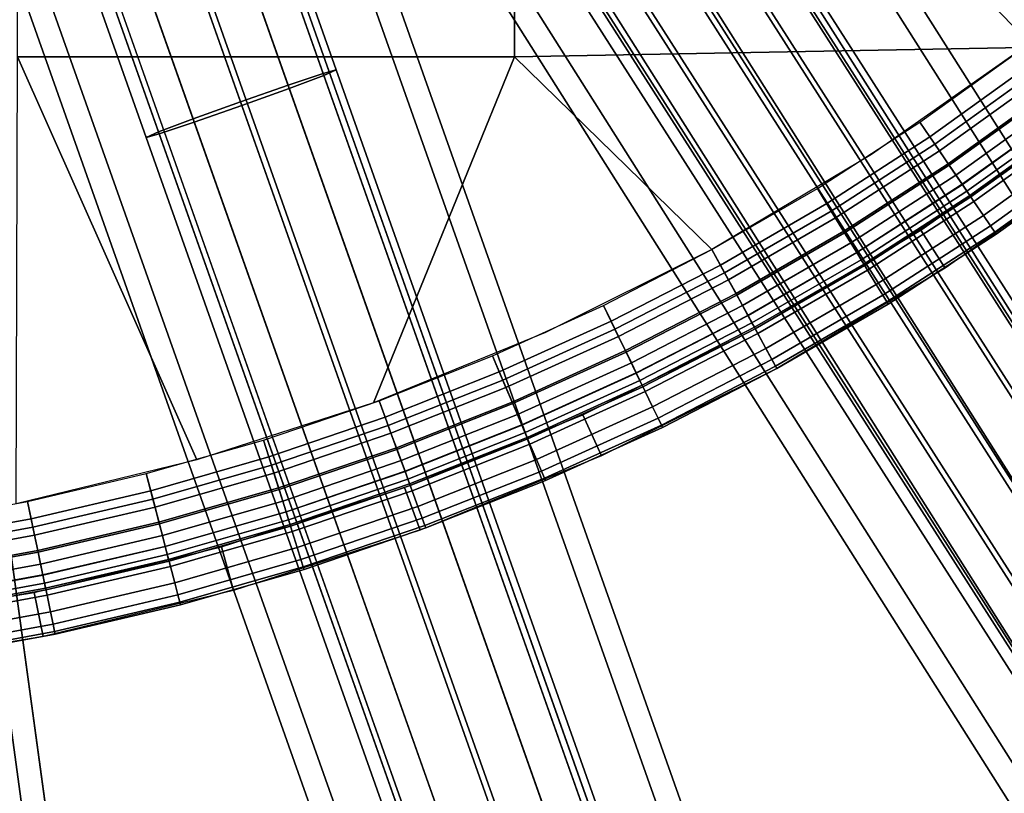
# Model space of a CAD drawing. Extents: x -43.1 to 43.1, y -41.3 to 41.3.
# Tile 391 of 656: x 0.8 to 2.3, y -4.2 to -3. Entities that reach past the tile are written whole.
import ezdxf

# ---------------------------------------------------------------- set-up
doc = ezdxf.new("R2010")
doc.units = 0
for name, color, linetype in [('CABLE.1', 18, 'CONTINUOUS'), ('CEILING_SUPPORT', 254, 'CONTINUOUS'), ('METAL_BASE', 254, 'CONTINUOUS')]:
    doc.layers.add(name, color=color, linetype=linetype)

msp = doc.modelspace()

# ---------------------------------------------------------------- linework, layer by layer
at = {"layer": 'CABLE.1'}
for points in [[(0.6529, -1.4407, 27.8489), (0.6737, -1.4371, 27.7714), (1.2557, -3.0806, 27.8515), (1.2355, -3.0861, 27.9291)], [(0.6737, -1.4371, 27.7714), (0.6553, -1.4475, 27.6938), (1.2365, -3.089, 27.7738), (1.2557, -3.0806, 27.8515)], [(0.5984, -1.4572, 27.9057), (0.6529, -1.4407, 27.8489), (1.2355, -3.0861, 27.9291), (1.1816, -3.104, 27.986)], [(0.6553, -1.4475, 27.6938), (0.6025, -1.4689, 27.637), (1.1833, -3.109, 27.7169), (1.2365, -3.089, 27.7738)], [(0.5249, -1.4823, 27.9265), (0.5984, -1.4572, 27.9057), (1.1816, -3.104, 27.986), (1.1082, -3.1296, 28.0068)], [(0.6025, -1.4689, 27.637), (0.5297, -1.4957, 27.6162), (1.1103, -3.1353, 27.6961), (1.1833, -3.109, 27.7169)], [(0.452, -1.5091, 27.9057), (0.5249, -1.4823, 27.9265), (1.1082, -3.1296, 28.0068), (1.0352, -3.1559, 27.986)], [(0.5297, -1.4957, 27.6162), (0.4561, -1.5207, 27.637), (1.0369, -3.1608, 27.7169), (1.1103, -3.1353, 27.6961)], [(0.3993, -1.5305, 27.8489), (0.452, -1.5091, 27.9057), (1.0352, -3.1559, 27.986), (0.982, -3.1759, 27.9291)], [(0.3809, -1.5408, 27.7714), (0.3993, -1.5305, 27.8489), (0.982, -3.1759, 27.9291), (0.9629, -3.1843, 27.8515)], [(0.4561, -1.5207, 27.637), (0.4017, -1.5372, 27.6938), (0.983, -3.1788, 27.7738), (1.0369, -3.1608, 27.7169)], [(0.4017, -1.5372, 27.6938), (0.3809, -1.5408, 27.7714), (0.9629, -3.1843, 27.8515), (0.983, -3.1788, 27.7738)], [(2.2562, -2.5667, 45.4008), (2.3088, -2.5143, 45.3699), (4.1975, -4.4182, 45.3516), (4.1421, -4.4677, 45.3825)], [(2.2875, -2.5433, 45.1032), (2.2316, -2.6002, 45.0928), (4.0791, -4.4622, 45.0749), (4.1429, -4.4134, 45.0852)], [(2.2004, -2.6236, 45.3904), (2.2562, -2.5667, 45.4008), (4.1421, -4.4677, 45.3825), (4.0783, -4.5166, 45.3721)], [(2.2316, -2.6002, 45.0928), (2.1791, -2.6526, 45.1237), (4.0237, -4.5118, 45.1057), (4.0791, -4.4622, 45.0749)], [(2.1562, -2.6697, 45.3415), (2.2004, -2.6236, 45.3904), (4.0783, -4.5166, 45.3721), (4.0231, -4.5516, 45.3233)], [(2.1791, -2.6526, 45.1237), (2.1439, -2.6865, 45.1876), (3.9916, -4.5489, 45.1695), (4.0237, -4.5118, 45.1057)], [(2.1355, -2.6928, 45.2673), (2.1562, -2.6697, 45.3415), (4.0231, -4.5516, 45.3233), (3.9914, -4.5634, 45.2492)], [(2.1439, -2.6865, 45.1876), (2.1355, -2.6928, 45.2673), (3.9914, -4.5634, 45.2492), (3.9916, -4.5489, 45.1695)], [(1.8877, -2.795, 37.0213), (1.8692, -2.8089, 36.9443), (3.2976, -5.0433, 36.9262), (3.3184, -5.0331, 37.0032)], [(1.8714, -2.8039, 37.0995), (1.8877, -2.795, 37.0213), (3.3184, -5.0331, 37.0032), (3.3036, -5.0443, 37.0814)], [(1.8692, -2.8089, 36.9443), (1.8209, -2.8419, 36.8891), (3.2466, -5.0722, 36.871), (3.2976, -5.0433, 36.9262)], [(1.8246, -2.8332, 37.158), (1.8714, -2.8039, 37.0995), (3.3036, -5.0443, 37.0814), (3.2571, -5.074, 37.1399)], [(1.7599, -2.875, 37.1811), (1.8246, -2.8332, 37.158), (3.2571, -5.074, 37.1399), (3.1913, -5.1142, 37.1629)], [(1.8209, -2.8419, 36.8891), (1.7556, -2.885, 36.8705), (3.1793, -5.1121, 36.8525), (3.2466, -5.0722, 36.871)], [(1.6947, -2.9181, 37.1625), (1.7599, -2.875, 37.1811), (3.1913, -5.1142, 37.1629), (3.124, -5.1541, 37.1444)], [(1.7556, -2.885, 36.8705), (1.6909, -2.9268, 36.8936), (3.1135, -5.1522, 36.8755), (3.1793, -5.1121, 36.8525)], [(1.6463, -2.951, 37.1074), (1.6947, -2.9181, 37.1625), (3.124, -5.1541, 37.1444), (3.073, -5.183, 37.0892)], [(1.6909, -2.9268, 36.8936), (1.6441, -2.9561, 36.9521), (3.067, -5.1819, 36.934), (3.1135, -5.1522, 36.8755)], [(1.6278, -2.965, 37.0303), (1.6463, -2.951, 37.1074), (3.073, -5.183, 37.0892), (3.0522, -5.1931, 37.0122)], [(1.6441, -2.9561, 36.9521), (1.6278, -2.965, 37.0303), (3.0522, -5.1931, 37.0122), (3.067, -5.1819, 36.934)], [(1.1816, -3.104, 27.986), (1.2355, -3.0861, 27.9291), (2.1167, -5.5744, 27.911), (2.0635, -5.5945, 27.9678)], [(1.2365, -3.089, 27.7738), (1.1833, -3.109, 27.7169), (2.0617, -5.5894, 27.6989), (2.1157, -5.5715, 27.7557)], [(1.2355, -3.0861, 27.9291), (1.2557, -3.0806, 27.8515), (2.1358, -5.566, 27.8333), (2.1167, -5.5744, 27.911)], [(1.2557, -3.0806, 27.8515), (1.2365, -3.089, 27.7738), (2.1157, -5.5715, 27.7557), (2.1358, -5.566, 27.8333)], [(1.1082, -3.1296, 28.0068), (1.1816, -3.104, 27.986), (2.0635, -5.5945, 27.9678), (1.9904, -5.6208, 27.9886)], [(1.1833, -3.109, 27.7169), (1.1103, -3.1353, 27.6961), (1.9884, -5.615, 27.6781), (2.0617, -5.5894, 27.6989)], [(1.0352, -3.1559, 27.986), (1.1082, -3.1296, 28.0068), (1.9904, -5.6208, 27.9886), (1.9171, -5.6463, 27.9678)], [(1.1103, -3.1353, 27.6961), (1.0369, -3.1608, 27.7169), (1.9153, -5.6413, 27.6989), (1.9884, -5.615, 27.6781)], [(0.982, -3.1759, 27.9291), (1.0352, -3.1559, 27.986), (1.9171, -5.6463, 27.9678), (1.8631, -5.6642, 27.911)], [(1.0369, -3.1608, 27.7169), (0.983, -3.1788, 27.7738), (1.8621, -5.6613, 27.7557), (1.9153, -5.6413, 27.6989)], [(0.9629, -3.1843, 27.8515), (0.982, -3.1759, 27.9291), (1.8631, -5.6642, 27.911), (1.843, -5.6697, 27.8333)], [(0.983, -3.1788, 27.7738), (0.9629, -3.1843, 27.8515), (1.843, -5.6697, 27.8333), (1.8621, -5.6613, 27.7557)], [(0.5361, -3.3312, 17.9443), (0.4784, -3.3411, 17.8891), (0.8509, -5.9619, 17.871), (0.9092, -5.9567, 17.9262)], [(0.4854, -3.3347, 18.158), (0.5401, -3.3275, 18.0995), (0.9143, -5.9601, 18.0814), (0.8596, -5.9679, 18.1399)], [(0.5587, -3.3262, 18.0213), (0.5361, -3.3312, 17.9443), (0.9092, -5.9567, 17.9262), (0.9324, -5.9561, 18.0032)], [(0.5401, -3.3275, 18.0995), (0.5587, -3.3262, 18.0213), (0.9324, -5.9561, 18.0032), (0.9143, -5.9601, 18.0814)], [(0.332, -3.3581, 18.1625), (0.4092, -3.3459, 18.1811), (0.7832, -5.9771, 18.1629), (0.7053, -5.9855, 18.1444)], [(0.4784, -3.3411, 17.8891), (0.4011, -3.3533, 17.8705), (0.7731, -5.9702, 17.8525), (0.8509, -5.9619, 17.871)], [(0.4092, -3.3459, 18.1811), (0.4854, -3.3347, 18.158), (0.8596, -5.9679, 18.1399), (0.7832, -5.9771, 18.1629)], [(0.4011, -3.3533, 17.8705), (0.3249, -3.3645, 17.8936), (0.6966, -5.9795, 17.8755), (0.7731, -5.9702, 17.8525)]]:
    msp.add_3dface(points, dxfattribs=at)
at = {"layer": 'CEILING_SUPPORT'}
for points in [[(0.7651, -2.2952, 101.9285), (1.5301, -2.2952, 101.9285), (1.5301, -3.0602, 101.9285), (0.7651, -3.0602, 101.9285)], [(0.7651, -2.2952, 101.859), (1.5301, -2.2952, 101.859), (1.5301, -3.0602, 101.859), (0.7651, -3.0602, 101.859)], [(2.3138, -3.0461, 101.9285), (1.5301, -3.0602, 101.9285), (1.5301, -2.2952, 101.9285), (2.2952, -2.2952, 101.9285)], [(2.3138, -3.0461, 101.859), (1.5301, -3.0602, 101.859), (1.5301, -2.2952, 101.859), (2.2952, -2.2952, 101.859)], [(2.3138, -3.0461, 101.9285), (2.0797, -3.2105, 101.9285), (1.8339, -3.357, 101.9285), (1.5301, -3.0602, 101.9285)], [(2.3138, -3.0461, 101.859), (2.0797, -3.2105, 101.859), (1.8339, -3.357, 101.859), (1.5301, -3.0602, 101.859)], [(0.763, -3.7484, 101.9285), (0.7651, -3.0602, 101.9285), (1.0409, -3.6809, 101.9285)], [(0.763, -3.7484, 101.859), (0.7651, -3.0602, 101.859), (1.0409, -3.6809, 101.859)], [(1.3131, -3.5928, 101.9285), (1.0409, -3.6809, 101.9285), (0.7651, -3.0602, 101.9285), (1.5301, -3.0602, 101.9285)], [(1.3131, -3.5928, 101.859), (1.0409, -3.6809, 101.859), (0.7651, -3.0602, 101.859), (1.5301, -3.0602, 101.859)], [(1.5301, -3.0602, 101.9285), (1.8339, -3.357, 101.9285), (1.5779, -3.4846, 101.9285), (1.3131, -3.5928, 101.9285)], [(1.5301, -3.0602, 101.859), (1.8339, -3.357, 101.859), (1.5779, -3.4846, 101.859), (1.3131, -3.5928, 101.859)], [(2.1694, -3.1835, 101.9312), (2.1541, -3.1611, 101.9285), (2.3066, -3.0515, 101.9285), (2.323, -3.0732, 101.9312)], [(2.1771, -3.1947, 101.863), (2.1541, -3.1611, 101.859), (2.3066, -3.0515, 101.859), (2.3312, -3.084, 101.863)], [(2.1841, -3.205, 101.9391), (2.1694, -3.1835, 101.9312), (2.323, -3.0732, 101.9312), (2.3387, -3.094, 101.9391)], [(2.1991, -3.227, 101.8749), (2.1771, -3.1947, 101.863), (2.3312, -3.084, 101.863), (2.3548, -3.1152, 101.8749)], [(2.1977, -3.2249, 101.952), (2.1841, -3.205, 101.9391), (2.3387, -3.094, 101.9391), (2.3532, -3.1132, 101.952)], [(2.2095, -3.2423, 101.9693), (2.1977, -3.2249, 101.952), (2.3532, -3.1132, 101.952), (2.366, -3.13, 101.9693)], [(2.2194, -3.2568, 101.8941), (2.1991, -3.227, 101.8749), (2.3548, -3.1152, 101.8749), (2.3765, -3.144, 101.8941)], [(2.2193, -3.2566, 101.9904), (2.2095, -3.2423, 101.9693), (2.366, -3.13, 101.9693), (2.3764, -3.1438, 101.9904)], [(2.2265, -3.2672, 102.0144), (2.2193, -3.2566, 101.9904), (2.3764, -3.1438, 101.9904), (2.3841, -3.1541, 102.0144)], [(2.2372, -3.283, 101.9201), (2.2194, -3.2568, 101.8941), (2.3765, -3.144, 101.8941), (2.3956, -3.1692, 101.9201)], [(2.0106, -3.2861, 101.9312), (1.9964, -3.2629, 101.9285), (2.1541, -3.1611, 101.9285), (2.1694, -3.1835, 101.9312)], [(2.0177, -3.2977, 101.863), (1.9964, -3.2629, 101.859), (2.1541, -3.1611, 101.859), (2.1771, -3.1947, 101.863)], [(2.3979, -3.1569, 103.7716), (2.44, -3.2123, 103.7716), (2.1931, -3.3857, 103.7716), (2.1553, -3.3273, 103.7716)], [(2.231, -3.2738, 102.0405), (2.2265, -3.2672, 102.0144), (2.3841, -3.1541, 102.0144), (2.3889, -3.1604, 102.0405)], [(2.2325, -3.276, 102.0676), (2.231, -3.2738, 102.0405), (2.3889, -3.1604, 102.0405), (2.3905, -3.1625, 102.0676)], [(2.2325, -3.276, 103.7716), (2.2325, -3.276, 102.0676), (2.3905, -3.1625, 102.0676), (2.3905, -3.1625, 103.7716)], [(2.2518, -3.3044, 101.9517), (2.2372, -3.283, 101.9201), (2.3956, -3.1692, 101.9201), (2.4113, -3.1899, 101.9517)], [(2.0242, -3.3083, 101.9391), (2.0106, -3.2861, 101.9312), (2.1694, -3.1835, 101.9312), (2.1841, -3.205, 101.9391)], [(2.0381, -3.3311, 101.8749), (2.0177, -3.2977, 101.863), (2.1771, -3.1947, 101.863), (2.1991, -3.227, 101.8749)], [(2.2627, -3.3203, 101.9878), (2.2518, -3.3044, 101.9517), (2.4113, -3.1899, 101.9517), (2.4229, -3.2053, 101.9878)], [(2.0368, -3.3289, 101.952), (2.0242, -3.3083, 101.9391), (2.1841, -3.205, 101.9391), (2.1977, -3.2249, 101.952)], [(2.2694, -3.3302, 102.0269), (2.2627, -3.3203, 101.9878), (2.4229, -3.2053, 101.9878), (2.43, -3.2148, 102.0269)], [(2.0478, -3.3468, 101.9693), (2.0368, -3.3289, 101.952), (2.1977, -3.2249, 101.952), (2.2095, -3.2423, 101.9693)], [(2.0569, -3.3618, 101.8941), (2.0381, -3.3311, 101.8749), (2.1991, -3.227, 101.8749), (2.2194, -3.2568, 101.8941)], [(2.2716, -3.3335, 102.0676), (2.2694, -3.3302, 102.0269), (2.43, -3.2148, 102.0269), (2.4325, -3.218, 102.0676)], [(2.2716, -3.3335, 103.7716), (2.2716, -3.3335, 102.0676), (2.4325, -3.218, 102.0676), (2.4325, -3.218, 103.7716)], [(2.0568, -3.3616, 101.9904), (2.0478, -3.3468, 101.9693), (2.2095, -3.2423, 101.9693), (2.2193, -3.2566, 101.9904)], [(2.0635, -3.3726, 102.0144), (2.0568, -3.3616, 101.9904), (2.2193, -3.2566, 101.9904), (2.2265, -3.2672, 102.0144)], [(2.0734, -3.3888, 101.9201), (2.0569, -3.3618, 101.8941), (2.2194, -3.2568, 101.8941), (2.2372, -3.283, 101.9201)], [(1.8469, -3.3808, 101.9312), (1.8339, -3.357, 101.9285), (1.9964, -3.2629, 101.9285), (2.0106, -3.2861, 101.9312)], [(1.8534, -3.3927, 101.863), (1.8339, -3.357, 101.859), (1.9964, -3.2629, 101.859), (2.0177, -3.2977, 101.863)], [(2.0676, -3.3793, 102.0405), (2.0635, -3.3726, 102.0144), (2.2265, -3.2672, 102.0144), (2.231, -3.2738, 102.0405)], [(1.8594, -3.4037, 101.9391), (1.8469, -3.3808, 101.9312), (2.0106, -3.2861, 101.9312), (2.0242, -3.3083, 101.9391)], [(2.069, -3.3816, 102.0676), (2.0676, -3.3793, 102.0405), (2.231, -3.2738, 102.0405), (2.2325, -3.276, 102.0676)], [(2.069, -3.3816, 103.7716), (2.069, -3.3816, 102.0676), (2.2325, -3.276, 102.0676), (2.2325, -3.276, 103.7716)], [(2.087, -3.4109, 101.9517), (2.0734, -3.3888, 101.9201), (2.2372, -3.283, 101.9201), (2.2518, -3.3044, 101.9517)], [(1.8722, -3.427, 101.8749), (1.8534, -3.3927, 101.863), (2.0177, -3.2977, 101.863), (2.0381, -3.3311, 101.8749)], [(1.871, -3.4248, 101.952), (1.8594, -3.4037, 101.9391), (2.0242, -3.3083, 101.9391), (2.0368, -3.3289, 101.952)], [(2.097, -3.4274, 101.9878), (2.087, -3.4109, 101.9517), (2.2518, -3.3044, 101.9517), (2.2627, -3.3203, 101.9878)], [(1.8811, -3.4433, 101.9693), (1.871, -3.4248, 101.952), (2.0368, -3.3289, 101.952), (2.0478, -3.3468, 101.9693)], [(1.8895, -3.4587, 101.8941), (1.8722, -3.427, 101.8749), (2.0381, -3.3311, 101.8749), (2.0569, -3.3618, 101.8941)], [(2.1553, -3.3273, 103.7716), (2.1931, -3.3857, 103.7716), (1.934, -3.5401, 103.7716), (1.9006, -3.479, 103.7716)], [(2.1032, -3.4375, 102.0269), (2.097, -3.4274, 101.9878), (2.2627, -3.3203, 101.9878), (2.2694, -3.3302, 102.0269)], [(2.1053, -3.4409, 102.0676), (2.1032, -3.4375, 102.0269), (2.2694, -3.3302, 102.0269), (2.2716, -3.3335, 102.0676)], [(2.1053, -3.4409, 103.7716), (2.1053, -3.4409, 102.0676), (2.2716, -3.3335, 102.0676), (2.2716, -3.3335, 103.7716)], [(1.8894, -3.4585, 101.9904), (1.8811, -3.4433, 101.9693), (2.0478, -3.3468, 101.9693), (2.0568, -3.3616, 101.9904)], [(1.6788, -3.4673, 101.9312), (1.667, -3.4429, 101.9285), (1.8339, -3.357, 101.9285), (1.8469, -3.3808, 101.9312)], [(1.6847, -3.4796, 101.863), (1.667, -3.4429, 101.859), (1.8339, -3.357, 101.859), (1.8534, -3.3927, 101.863)], [(1.8955, -3.4698, 102.0144), (1.8894, -3.4585, 101.9904), (2.0568, -3.3616, 101.9904), (2.0635, -3.3726, 102.0144)], [(1.9047, -3.4864, 101.9201), (1.8895, -3.4587, 101.8941), (2.0569, -3.3618, 101.8941), (2.0734, -3.3888, 101.9201)], [(1.8993, -3.4767, 102.0405), (1.8955, -3.4698, 102.0144), (2.0635, -3.3726, 102.0144), (2.0676, -3.3793, 102.0405)], [(1.9006, -3.479, 102.0676), (1.8993, -3.4767, 102.0405), (2.0676, -3.3793, 102.0405), (2.069, -3.3816, 102.0676)], [(1.6902, -3.4908, 101.9391), (1.6788, -3.4673, 101.9312), (1.8469, -3.3808, 101.9312), (1.8594, -3.4037, 101.9391)], [(1.7018, -3.5148, 101.8749), (1.6847, -3.4796, 101.863), (1.8534, -3.3927, 101.863), (1.8722, -3.427, 101.8749)], [(1.9006, -3.479, 103.7716), (1.9006, -3.479, 102.0676), (2.069, -3.3816, 102.0676), (2.069, -3.3816, 103.7716)], [(1.9171, -3.5092, 101.9517), (1.9047, -3.4864, 101.9201), (2.0734, -3.3888, 101.9201), (2.087, -3.4109, 101.9517)], [(1.7007, -3.5125, 101.952), (1.6902, -3.4908, 101.9391), (1.8594, -3.4037, 101.9391), (1.871, -3.4248, 101.952)], [(1.7099, -3.5314, 101.9693), (1.7007, -3.5125, 101.952), (1.871, -3.4248, 101.952), (1.8811, -3.4433, 101.9693)], [(1.9263, -3.5261, 101.9878), (1.9171, -3.5092, 101.9517), (2.087, -3.4109, 101.9517), (2.097, -3.4274, 101.9878)], [(1.7175, -3.5472, 101.8941), (1.7018, -3.5148, 101.8749), (1.8722, -3.427, 101.8749), (1.8895, -3.4587, 101.8941)], [(1.932, -3.5366, 102.0269), (1.9263, -3.5261, 101.9878), (2.097, -3.4274, 101.9878), (2.1032, -3.4375, 102.0269)], [(1.934, -3.5401, 102.0676), (1.932, -3.5366, 102.0269), (2.1032, -3.4375, 102.0269), (2.1053, -3.4409, 102.0676)], [(1.5067, -3.5455, 101.9312), (1.4961, -3.5206, 101.9285), (1.667, -3.4429, 101.9285), (1.6788, -3.4673, 101.9312)], [(1.512, -3.558, 101.863), (1.4961, -3.5206, 101.859), (1.667, -3.4429, 101.859), (1.6847, -3.4796, 101.863)], [(1.7174, -3.547, 101.9904), (1.7099, -3.5314, 101.9693), (1.8811, -3.4433, 101.9693), (1.8894, -3.4585, 101.9904)], [(1.934, -3.5401, 103.7716), (1.934, -3.5401, 102.0676), (2.1053, -3.4409, 102.0676), (2.1053, -3.4409, 103.7716)], [(1.5169, -3.5696, 101.9391), (1.5067, -3.5455, 101.9312), (1.6788, -3.4673, 101.9312), (1.6902, -3.4908, 101.9391)], [(1.723, -3.5586, 102.0144), (1.7174, -3.547, 101.9904), (1.8894, -3.4585, 101.9904), (1.8955, -3.4698, 102.0144)], [(1.7313, -3.5757, 101.9201), (1.7175, -3.5472, 101.8941), (1.8895, -3.4587, 101.8941), (1.9047, -3.4864, 101.9201)], [(1.7264, -3.5657, 102.0405), (1.723, -3.5586, 102.0144), (1.8955, -3.4698, 102.0144), (1.8993, -3.4767, 102.0405)], [(1.5273, -3.5941, 101.8749), (1.512, -3.558, 101.863), (1.6847, -3.4796, 101.863), (1.7018, -3.5148, 101.8749)], [(1.934, -3.5401, 103.7716), (1.664, -3.6747, 103.7716), (1.6353, -3.6113, 103.7716), (1.9006, -3.479, 103.7716)], [(1.7276, -3.5681, 102.0676), (1.7264, -3.5657, 102.0405), (1.8993, -3.4767, 102.0405), (1.9006, -3.479, 102.0676)], [(1.7276, -3.5681, 103.7716), (1.7276, -3.5681, 102.0676), (1.9006, -3.479, 102.0676), (1.9006, -3.479, 103.7716)], [(1.5263, -3.5917, 101.952), (1.5169, -3.5696, 101.9391), (1.6902, -3.4908, 101.9391), (1.7007, -3.5125, 101.952)], [(1.7426, -3.5991, 101.9517), (1.7313, -3.5757, 101.9201), (1.9047, -3.4864, 101.9201), (1.9171, -3.5092, 101.9517)], [(1.5345, -3.6111, 101.9693), (1.5263, -3.5917, 101.952), (1.7007, -3.5125, 101.952), (1.7099, -3.5314, 101.9693)], [(1.5414, -3.6273, 101.8941), (1.5273, -3.5941, 101.8749), (1.7018, -3.5148, 101.8749), (1.7175, -3.5472, 101.8941)], [(1.751, -3.6164, 101.9878), (1.7426, -3.5991, 101.9517), (1.9171, -3.5092, 101.9517), (1.9263, -3.5261, 101.9878)], [(1.3309, -3.6152, 101.9312), (1.3215, -3.5897, 101.9285), (1.4961, -3.5206, 101.9285), (1.5067, -3.5455, 101.9312)], [(1.3356, -3.6279, 101.863), (1.3215, -3.5897, 101.859), (1.4961, -3.5206, 101.859), (1.512, -3.558, 101.863)], [(1.7562, -3.6271, 102.0269), (1.751, -3.6164, 101.9878), (1.9263, -3.5261, 101.9878), (1.932, -3.5366, 102.0269)], [(1.3399, -3.6397, 101.9391), (1.3309, -3.6152, 101.9312), (1.5067, -3.5455, 101.9312), (1.5169, -3.5696, 101.9391)], [(1.5413, -3.627, 101.9904), (1.5345, -3.6111, 101.9693), (1.7099, -3.5314, 101.9693), (1.7174, -3.547, 101.9904)], [(1.7579, -3.6307, 102.0676), (1.7562, -3.6271, 102.0269), (1.932, -3.5366, 102.0269), (1.934, -3.5401, 102.0676)], [(1.7579, -3.6307, 103.7716), (1.7579, -3.6307, 102.0676), (1.934, -3.5401, 102.0676), (1.934, -3.5401, 103.7716)], [(1.3491, -3.6647, 101.8749), (1.3356, -3.6279, 101.863), (1.512, -3.558, 101.863), (1.5273, -3.5941, 101.8749)], [(1.5463, -3.6388, 102.0144), (1.5413, -3.627, 101.9904), (1.7174, -3.547, 101.9904), (1.723, -3.5586, 102.0144)], [(1.5538, -3.6564, 101.9201), (1.5414, -3.6273, 101.8941), (1.7175, -3.5472, 101.8941), (1.7313, -3.5757, 101.9201)], [(1.5494, -3.6461, 102.0405), (1.5463, -3.6388, 102.0144), (1.723, -3.5586, 102.0144), (1.7264, -3.5657, 102.0405)], [(1.3482, -3.6623, 101.952), (1.3399, -3.6397, 101.9391), (1.5169, -3.5696, 101.9391), (1.5263, -3.5917, 101.952)], [(1.5505, -3.6486, 102.0676), (1.5494, -3.6461, 102.0405), (1.7264, -3.5657, 102.0405), (1.7276, -3.5681, 102.0676)], [(1.5505, -3.6486, 103.7716), (1.5505, -3.6486, 102.0676), (1.7276, -3.5681, 102.0676), (1.7276, -3.5681, 103.7716)], [(1.5639, -3.6802, 101.9517), (1.5538, -3.6564, 101.9201), (1.7313, -3.5757, 101.9201), (1.7426, -3.5991, 101.9517)], [(1.1519, -3.6761, 101.9312), (1.1438, -3.6503, 101.9285), (1.3215, -3.5897, 101.9285), (1.3309, -3.6152, 101.9312)], [(1.1559, -3.6891, 101.863), (1.1438, -3.6503, 101.859), (1.3215, -3.5897, 101.859), (1.3356, -3.6279, 101.863)], [(1.3555, -3.682, 101.9693), (1.3482, -3.6623, 101.952), (1.5263, -3.5917, 101.952), (1.5345, -3.6111, 101.9693)], [(1.3615, -3.6985, 101.8941), (1.3491, -3.6647, 101.8749), (1.5273, -3.5941, 101.8749), (1.5414, -3.6273, 101.8941)], [(1.5714, -3.698, 101.9878), (1.5639, -3.6802, 101.9517), (1.7426, -3.5991, 101.9517), (1.751, -3.6164, 101.9878)], [(1.1597, -3.701, 101.9391), (1.1519, -3.6761, 101.9312), (1.3309, -3.6152, 101.9312), (1.3399, -3.6397, 101.9391)], [(1.3615, -3.6983, 101.9904), (1.3555, -3.682, 101.9693), (1.5345, -3.6111, 101.9693), (1.5413, -3.627, 101.9904)], [(1.3847, -3.7888, 103.7716), (1.3609, -3.7235, 103.7716), (1.6353, -3.6113, 103.7716), (1.664, -3.6747, 103.7716)], [(1.5761, -3.7089, 102.0269), (1.5714, -3.698, 101.9878), (1.751, -3.6164, 101.9878), (1.7562, -3.6271, 102.0269)], [(1.1676, -3.7264, 101.8749), (1.1559, -3.6891, 101.863), (1.3356, -3.6279, 101.863), (1.3491, -3.6647, 101.8749)], [(1.3659, -3.7103, 102.0144), (1.3615, -3.6983, 101.9904), (1.5413, -3.627, 101.9904), (1.5463, -3.6388, 102.0144)], [(1.3725, -3.7282, 101.9201), (1.3615, -3.6985, 101.8941), (1.5414, -3.6273, 101.8941), (1.5538, -3.6564, 101.9201)], [(1.5777, -3.7126, 102.0676), (1.5761, -3.7089, 102.0269), (1.7562, -3.6271, 102.0269), (1.7579, -3.6307, 102.0676)], [(1.5777, -3.7126, 103.7716), (1.5777, -3.7126, 102.0676), (1.7579, -3.6307, 102.0676), (1.7579, -3.6307, 103.7716)], [(0.9701, -3.7282, 101.9312), (0.9633, -3.702, 101.9285), (1.1438, -3.6503, 101.9285), (1.1519, -3.6761, 101.9312)], [(0.9735, -3.7414, 101.863), (0.9633, -3.702, 101.859), (1.1438, -3.6503, 101.859), (1.1559, -3.6891, 101.863)], [(1.1669, -3.724, 101.952), (1.1597, -3.701, 101.9391), (1.3399, -3.6397, 101.9391), (1.3482, -3.6623, 101.952)], [(1.3686, -3.7178, 102.0405), (1.3659, -3.7103, 102.0144), (1.5463, -3.6388, 102.0144), (1.5494, -3.6461, 102.0405)], [(1.3696, -3.7203, 102.0676), (1.3686, -3.7178, 102.0405), (1.5494, -3.6461, 102.0405), (1.5505, -3.6486, 102.0676)], [(1.3696, -3.7203, 103.7716), (1.3696, -3.7203, 102.0676), (1.5505, -3.6486, 102.0676), (1.5505, -3.6486, 103.7716)], [(1.1732, -3.7441, 101.9693), (1.1669, -3.724, 101.952), (1.3482, -3.6623, 101.952), (1.3555, -3.682, 101.9693)], [(1.1784, -3.7609, 101.8941), (1.1676, -3.7264, 101.8749), (1.3491, -3.6647, 101.8749), (1.3615, -3.6985, 101.8941)], [(1.3814, -3.7525, 101.9517), (1.3725, -3.7282, 101.9201), (1.5538, -3.6564, 101.9201), (1.5639, -3.6802, 101.9517)], [(0.9767, -3.7535, 101.9391), (0.9701, -3.7282, 101.9312), (1.1519, -3.6761, 101.9312), (1.1597, -3.701, 101.9391)], [(1.1784, -3.7606, 101.9904), (1.1732, -3.7441, 101.9693), (1.3555, -3.682, 101.9693), (1.3615, -3.6983, 101.9904)], [(1.3881, -3.7706, 101.9878), (1.3814, -3.7525, 101.9517), (1.5639, -3.6802, 101.9517), (1.5714, -3.698, 101.9878)], [(0.9834, -3.7792, 101.8749), (0.9735, -3.7414, 101.863), (1.1559, -3.6891, 101.863), (1.1676, -3.7264, 101.8749)], [(1.3922, -3.7818, 102.0269), (1.3881, -3.7706, 101.9878), (1.5714, -3.698, 101.9878), (1.5761, -3.7089, 102.0269)], [(0.786, -3.7713, 101.9312), (0.7805, -3.7448, 101.9285), (0.9633, -3.702, 101.9285), (0.9701, -3.7282, 101.9312)], [(0.7888, -3.7846, 101.863), (0.7805, -3.7448, 101.859), (0.9633, -3.702, 101.859), (0.9735, -3.7414, 101.863)], [(0.9827, -3.7768, 101.952), (0.9767, -3.7535, 101.9391), (1.1597, -3.701, 101.9391), (1.1669, -3.724, 101.952)], [(1.1822, -3.7729, 102.0144), (1.1784, -3.7606, 101.9904), (1.3615, -3.6983, 101.9904), (1.3659, -3.7103, 102.0144)], [(1.1879, -3.791, 101.9201), (1.1784, -3.7609, 101.8941), (1.3615, -3.6985, 101.8941), (1.3725, -3.7282, 101.9201)], [(1.1846, -3.7804, 102.0405), (1.1822, -3.7729, 102.0144), (1.3659, -3.7103, 102.0144), (1.3686, -3.7178, 102.0405)], [(1.3936, -3.7855, 102.0676), (1.3922, -3.7818, 102.0269), (1.5761, -3.7089, 102.0269), (1.5777, -3.7126, 102.0676)], [(1.3936, -3.7855, 103.7716), (1.3936, -3.7855, 102.0676), (1.5777, -3.7126, 102.0676), (1.5777, -3.7126, 103.7716)], [(0.7913, -3.7969, 101.9391), (0.786, -3.7713, 101.9312), (0.9701, -3.7282, 101.9312), (0.9767, -3.7535, 101.9391)], [(0.9881, -3.7972, 101.9693), (0.9827, -3.7768, 101.952), (1.1669, -3.724, 101.952), (1.1732, -3.7441, 101.9693)], [(0.9925, -3.8142, 101.8941), (0.9834, -3.7792, 101.8749), (1.1676, -3.7264, 101.8749), (1.1784, -3.7609, 101.8941)], [(1.0977, -3.8817, 103.7716), (1.0788, -3.8147, 103.7716), (1.3609, -3.7235, 103.7716), (1.3847, -3.7888, 103.7716)], [(1.1854, -3.783, 102.0676), (1.1846, -3.7804, 102.0405), (1.3686, -3.7178, 102.0405), (1.3696, -3.7203, 102.0676)], [(1.1854, -3.783, 103.7716), (1.1854, -3.783, 102.0676), (1.3696, -3.7203, 102.0676), (1.3696, -3.7203, 103.7716)], [(1.1956, -3.8158, 101.9517), (1.1879, -3.791, 101.9201), (1.3725, -3.7282, 101.9201), (1.3814, -3.7525, 101.9517)], [(0.7968, -3.8229, 101.8749), (0.7888, -3.7846, 101.863), (0.9735, -3.7414, 101.863), (0.9834, -3.7792, 101.8749)], [(0.6, -3.8054, 101.9312), (0.5958, -3.7786, 101.9285), (0.7805, -3.7448, 101.9285), (0.786, -3.7713, 101.9312)], [(0.6021, -3.8188, 101.863), (0.5958, -3.7786, 101.859), (0.7805, -3.7448, 101.859), (0.7888, -3.7846, 101.863)], [(0.7962, -3.8204, 101.952), (0.7913, -3.7969, 101.9391), (0.9767, -3.7535, 101.9391), (0.9827, -3.7768, 101.952)], [(0.9924, -3.8139, 101.9904), (0.9881, -3.7972, 101.9693), (1.1732, -3.7441, 101.9693), (1.1784, -3.7606, 101.9904)], [(1.2014, -3.8342, 101.9878), (1.1956, -3.8158, 101.9517), (1.3814, -3.7525, 101.9517), (1.3881, -3.7706, 101.9878)], [(0.6041, -3.8311, 101.9391), (0.6, -3.8054, 101.9312), (0.786, -3.7713, 101.9312), (0.7913, -3.7969, 101.9391)], [(0.9956, -3.8263, 102.0144), (0.9924, -3.8139, 101.9904), (1.1784, -3.7606, 101.9904), (1.1822, -3.7729, 102.0144)], [(1.0004, -3.8448, 101.9201), (0.9925, -3.8142, 101.8941), (1.1784, -3.7609, 101.8941), (1.1879, -3.791, 101.9201)], [(0.9976, -3.834, 102.0405), (0.9956, -3.8263, 102.0144), (1.1822, -3.7729, 102.0144), (1.1846, -3.7804, 102.0405)], [(1.205, -3.8455, 102.0269), (1.2014, -3.8342, 101.9878), (1.3881, -3.7706, 101.9878), (1.3922, -3.7818, 102.0269)], [(0.6082, -3.8574, 101.8749), (0.6021, -3.8188, 101.863), (0.7888, -3.7846, 101.863), (0.7968, -3.8229, 101.8749)], [(0.8005, -3.8411, 101.9693), (0.7962, -3.8204, 101.952), (0.9827, -3.7768, 101.952), (0.9881, -3.7972, 101.9693)], [(0.8041, -3.8583, 101.8941), (0.7968, -3.8229, 101.8749), (0.9834, -3.7792, 101.8749), (0.9925, -3.8142, 101.8941)], [(0.9983, -3.8366, 102.0676), (0.9976, -3.834, 102.0405), (1.1846, -3.7804, 102.0405), (1.1854, -3.783, 102.0676)], [(0.9983, -3.8366, 103.7716), (0.9983, -3.8366, 102.0676), (1.1854, -3.783, 102.0676), (1.1854, -3.783, 103.7716)], [(1.2062, -3.8494, 102.0676), (1.205, -3.8455, 102.0269), (1.3922, -3.7818, 102.0269), (1.3936, -3.7855, 102.0676)], [(1.2062, -3.8494, 103.7716), (1.2062, -3.8494, 102.0676), (1.3936, -3.7855, 102.0676), (1.3936, -3.7855, 103.7716)], [(0.6078, -3.8549, 101.952), (0.6041, -3.8311, 101.9391), (0.7913, -3.7969, 101.9391), (0.7962, -3.8204, 101.952)], [(0.8041, -3.858, 101.9904), (0.8005, -3.8411, 101.9693), (0.9881, -3.7972, 101.9693), (0.9924, -3.8139, 101.9904)], [(1.007, -3.8699, 101.9517), (1.0004, -3.8448, 101.9201), (1.1879, -3.791, 101.9201), (1.1956, -3.8158, 101.9517)], [(1.0788, -3.8147, 103.7716), (1.0977, -3.8817, 103.7716), (0.8046, -3.9528, 103.7716), (0.7907, -3.8847, 103.7716)], [(0.8067, -3.8706, 102.0144), (0.8041, -3.858, 101.9904), (0.9924, -3.8139, 101.9904), (0.9956, -3.8263, 102.0144)], [(0.8106, -3.8892, 101.9201), (0.8041, -3.8583, 101.8941), (0.9925, -3.8142, 101.8941), (1.0004, -3.8448, 101.9201)], [(1.0118, -3.8885, 101.9878), (1.007, -3.8699, 101.9517), (1.1956, -3.8158, 101.9517), (1.2014, -3.8342, 101.9878)], [(0.6111, -3.8757, 101.9693), (0.6078, -3.8549, 101.952), (0.7962, -3.8204, 101.952), (0.8005, -3.8411, 101.9693)], [(0.6138, -3.8931, 101.8941), (0.6082, -3.8574, 101.8749), (0.7968, -3.8229, 101.8749), (0.8041, -3.8583, 101.8941)], [(0.8083, -3.8783, 102.0405), (0.8067, -3.8706, 102.0144), (0.9956, -3.8263, 102.0144), (0.9976, -3.834, 102.0405)], [(0.8089, -3.881, 102.0676), (0.8083, -3.8783, 102.0405), (0.9976, -3.834, 102.0405), (0.9983, -3.8366, 102.0676)], [(1.0148, -3.9, 102.0269), (1.0118, -3.8885, 101.9878), (1.2014, -3.8342, 101.9878), (1.205, -3.8455, 102.0269)], [(0.6138, -3.8928, 101.9904), (0.6111, -3.8757, 101.9693), (0.8005, -3.8411, 101.9693), (0.8041, -3.858, 101.9904)], [(0.8089, -3.881, 103.7716), (0.8089, -3.881, 102.0676), (0.9983, -3.8366, 102.0676), (0.9983, -3.8366, 103.7716)], [(0.8159, -3.9146, 101.9517), (0.8106, -3.8892, 101.9201), (1.0004, -3.8448, 101.9201), (1.007, -3.8699, 101.9517)], [(1.0158, -3.9039, 102.0676), (1.0148, -3.9, 102.0269), (1.205, -3.8455, 102.0269), (1.2062, -3.8494, 102.0676)], [(1.0158, -3.9039, 103.7716), (1.0158, -3.9039, 102.0676), (1.2062, -3.8494, 102.0676), (1.2062, -3.8494, 103.7716)], [(0.6158, -3.9055, 102.0144), (0.6138, -3.8928, 101.9904), (0.8041, -3.858, 101.9904), (0.8067, -3.8706, 102.0144)], [(0.6188, -3.9243, 101.9201), (0.6138, -3.8931, 101.8941), (0.8041, -3.8583, 101.8941), (0.8106, -3.8892, 101.9201)], [(0.617, -3.9133, 102.0405), (0.6158, -3.9055, 102.0144), (0.8067, -3.8706, 102.0144), (0.8083, -3.8783, 102.0405)], [(0.6175, -3.916, 102.0676), (0.617, -3.9133, 102.0405), (0.8083, -3.8783, 102.0405), (0.8089, -3.881, 102.0676)], [(0.8198, -3.9335, 101.9878), (0.8159, -3.9146, 101.9517), (1.007, -3.8699, 101.9517), (1.0118, -3.8885, 101.9878)], [(0.8046, -3.9528, 103.7716), (0.5069, -4.0019, 103.7716), (0.4982, -3.9329, 103.7716), (0.7907, -3.8847, 103.7716)], [(0.6175, -3.916, 103.7716), (0.6175, -3.916, 102.0676), (0.8089, -3.881, 102.0676), (0.8089, -3.881, 103.7716)], [(0.6228, -3.9499, 101.9517), (0.6188, -3.9243, 101.9201), (0.8106, -3.8892, 101.9201), (0.8159, -3.9146, 101.9517)], [(0.8222, -3.9451, 102.0269), (0.8198, -3.9335, 101.9878), (1.0118, -3.8885, 101.9878), (1.0148, -3.9, 102.0269)], [(0.823, -3.949, 102.0676), (0.8222, -3.9451, 102.0269), (1.0148, -3.9, 102.0269), (1.0158, -3.9039, 102.0676)], [(0.823, -3.949, 103.7716), (0.823, -3.949, 102.0676), (1.0158, -3.9039, 102.0676), (1.0158, -3.9039, 103.7716)], [(0.6258, -3.969, 101.9878), (0.6228, -3.9499, 101.9517), (0.8159, -3.9146, 101.9517), (0.8198, -3.9335, 101.9878)], [(0.6277, -3.9807, 102.0269), (0.6258, -3.969, 101.9878), (0.8198, -3.9335, 101.9878), (0.8222, -3.9451, 102.0269)], [(0.6283, -3.9847, 102.0676), (0.6277, -3.9807, 102.0269), (0.8222, -3.9451, 102.0269), (0.823, -3.949, 102.0676)], [(0.6283, -3.9847, 103.7716), (0.6283, -3.9847, 102.0676), (0.823, -3.949, 102.0676), (0.823, -3.949, 103.7716)]]:
    msp.add_3dface(points, dxfattribs=at)
at = {"layer": 'METAL_BASE'}
for points in [[(41.2556, -7.3621, 30.106), (41.249, -7.3977, 30.241), (1.637, -0.0561, 30.241), (1.6436, -0.0205, 30.106)], [(41.249, -7.3977, 29.9709), (41.2556, -7.3621, 30.106), (1.6436, -0.0205, 30.106), (1.637, -0.0561, 29.9709)], [(41.249, -7.3977, 30.241), (41.231, -7.4949, 30.3399), (1.619, -0.1533, 30.3399), (1.637, -0.0561, 30.241)], [(41.231, -7.4949, 29.872), (41.249, -7.3977, 29.9709), (1.637, -0.0561, 29.9709), (1.619, -0.1533, 29.872)], [(41.231, -7.4949, 30.3399), (41.2064, -7.6277, 30.3761), (1.5943, -0.2861, 30.3761), (1.619, -0.1533, 30.3399)], [(41.2064, -7.6277, 29.8358), (41.231, -7.4949, 29.872), (1.619, -0.1533, 29.872), (1.5943, -0.2861, 29.8358)], [(41.2064, -7.6277, 30.3761), (41.1818, -7.7605, 30.3399), (1.5697, -0.4189, 30.3399), (1.5943, -0.2861, 30.3761)], [(41.1818, -7.7605, 29.872), (41.2064, -7.6277, 29.8358), (1.5943, -0.2861, 29.8358), (1.5697, -0.4189, 29.872)], [(30.5036, -12.1924, 20.312), (30.4899, -12.2259, 20.447), (1.5684, -0.4328, 20.447), (1.582, -0.3993, 20.312)], [(30.4899, -12.2259, 20.1769), (30.5036, -12.1924, 20.312), (1.582, -0.3993, 20.312), (1.5684, -0.4328, 20.1769)], [(41.1818, -7.7605, 30.3399), (41.1638, -7.8577, 30.241), (1.5517, -0.5161, 30.241), (1.5697, -0.4189, 30.3399)], [(41.1638, -7.8577, 29.9709), (41.1818, -7.7605, 29.872), (1.5697, -0.4189, 29.872), (1.5517, -0.5161, 29.9709)], [(30.4899, -12.2259, 20.447), (30.4526, -12.3174, 20.5459), (1.531, -0.5244, 20.5459), (1.5684, -0.4328, 20.447)], [(30.4526, -12.3174, 20.0781), (30.4899, -12.2259, 20.1769), (1.5684, -0.4328, 20.1769), (1.531, -0.5244, 20.0781)], [(30.4526, -12.3174, 20.5459), (30.4016, -12.4425, 20.5821), (1.48, -0.6494, 20.5821), (1.531, -0.5244, 20.5459)], [(30.4016, -12.4425, 20.0419), (30.4526, -12.3174, 20.0781), (1.531, -0.5244, 20.0781), (1.48, -0.6494, 20.0419)], [(41.1638, -7.8577, 30.241), (41.1572, -7.8933, 30.106), (1.5451, -0.5516, 30.106), (1.5517, -0.5161, 30.241)], [(41.1572, -7.8933, 30.106), (41.1638, -7.8577, 29.9709), (1.5517, -0.5161, 29.9709), (1.5451, -0.5516, 30.106)], [(30.4016, -12.4425, 20.5821), (30.3506, -12.5675, 20.5459), (1.4291, -0.7745, 20.5459), (1.48, -0.6494, 20.5821)], [(30.3506, -12.5675, 20.0781), (30.4016, -12.4425, 20.0419), (1.48, -0.6494, 20.0419), (1.4291, -0.7745, 20.0781)], [(30.3506, -12.5675, 20.5459), (30.3133, -12.6591, 20.447), (1.3917, -0.866, 20.447), (1.4291, -0.7745, 20.5459)], [(30.3133, -12.6591, 20.1769), (30.3506, -12.5675, 20.0781), (1.4291, -0.7745, 20.0781), (1.3917, -0.866, 20.1769)], [(14.8427, -9.93, 11.518), (14.8224, -9.96, 11.6531), (1.3672, -0.8844, 11.6531), (1.3875, -0.8544, 11.518)], [(14.8224, -9.96, 11.3829), (14.8427, -9.93, 11.518), (1.3875, -0.8544, 11.518), (1.3672, -0.8844, 11.3829)], [(30.3133, -12.6591, 20.447), (30.2996, -12.6926, 20.312), (1.3781, -0.8995, 20.312), (1.3917, -0.866, 20.447)], [(30.2996, -12.6926, 20.312), (30.3133, -12.6591, 20.1769), (1.3917, -0.866, 20.1769), (1.3781, -0.8995, 20.312)], [(14.8224, -9.96, 11.6531), (14.7671, -10.042, 11.7519), (1.312, -0.9664, 11.7519), (1.3672, -0.8844, 11.6531)], [(14.7671, -10.042, 11.2841), (14.8224, -9.96, 11.3829), (1.3672, -0.8844, 11.3829), (1.312, -0.9664, 11.2841)], [(14.7671, -10.042, 11.7519), (14.6916, -10.154, 11.7881), (1.2364, -1.0783, 11.7881), (1.312, -0.9664, 11.7519)], [(14.6916, -10.154, 11.2479), (14.7671, -10.042, 11.2841), (1.312, -0.9664, 11.2841), (1.2364, -1.0783, 11.2479)], [(14.6916, -10.154, 11.7881), (14.6161, -10.2659, 11.7519), (1.1609, -1.1903, 11.7519), (1.2364, -1.0783, 11.7881)], [(14.6161, -10.2659, 11.2841), (14.6916, -10.154, 11.2479), (1.2364, -1.0783, 11.2479), (1.1609, -1.1903, 11.2841)], [(12.565, -12.6898, 47.518), (12.5391, -12.7152, 47.6531), (1.1635, -1.1392, 47.6531), (1.1893, -1.1139, 47.518)], [(12.5391, -12.7152, 47.3829), (12.565, -12.6898, 47.518), (1.1893, -1.1139, 47.518), (1.1635, -1.1392, 47.3829)], [(12.5391, -12.7152, 47.6531), (12.4686, -12.7845, 47.7519), (1.093, -1.2085, 47.7519), (1.1635, -1.1392, 47.6531)], [(12.4686, -12.7845, 47.2841), (12.5391, -12.7152, 47.3829), (1.1635, -1.1392, 47.3829), (1.093, -1.2085, 47.2841)], [(14.6161, -10.2659, 11.7519), (14.5608, -10.3479, 11.6531), (1.1056, -1.2723, 11.6531), (1.1609, -1.1903, 11.7519)], [(14.5608, -10.3479, 11.3829), (14.6161, -10.2659, 11.2841), (1.1609, -1.1903, 11.2841), (1.1056, -1.2723, 11.3829)], [(12.4686, -12.7845, 47.7519), (12.3723, -12.8792, 47.7881), (0.9966, -1.3032, 47.7881), (1.093, -1.2085, 47.7519)], [(12.3723, -12.8792, 47.2479), (12.4686, -12.7845, 47.2841), (1.093, -1.2085, 47.2841), (0.9966, -1.3032, 47.2479)], [(17.7533, -27.6395, 39.312), (17.7227, -27.6588, 39.447), (1.0255, -1.2631, 39.447), (1.0561, -1.2438, 39.312)], [(17.7227, -27.6588, 39.1769), (17.7533, -27.6395, 39.312), (1.0561, -1.2438, 39.312), (1.0255, -1.2631, 39.1769)], [(17.7227, -27.6588, 39.447), (17.6391, -27.7117, 39.5459), (0.9419, -1.316, 39.5459), (1.0255, -1.2631, 39.447)], [(17.6391, -27.7117, 39.0781), (17.7227, -27.6588, 39.1769), (1.0255, -1.2631, 39.1769), (0.9419, -1.316, 39.0781)], [(14.5608, -10.3479, 11.6531), (14.5406, -10.3779, 11.518), (1.0854, -1.3023, 11.518), (1.1056, -1.2723, 11.6531)], [(14.5406, -10.3779, 11.518), (14.5608, -10.3479, 11.3829), (1.1056, -1.2723, 11.3829), (1.0854, -1.3023, 11.518)], [(12.3723, -12.8792, 47.7881), (12.276, -12.9738, 47.7519), (0.9003, -1.3979, 47.7519), (0.9966, -1.3032, 47.7881)], [(12.276, -12.9738, 47.2841), (12.3723, -12.8792, 47.2479), (0.9966, -1.3032, 47.2479), (0.9003, -1.3979, 47.2841)], [(17.6391, -27.7117, 39.5459), (17.525, -27.7839, 39.5821), (0.8278, -1.3882, 39.5821), (0.9419, -1.316, 39.5459)], [(17.525, -27.7839, 39.0419), (17.6391, -27.7117, 39.0781), (0.9419, -1.316, 39.0781), (0.8278, -1.3882, 39.0419)], [(17.525, -27.7839, 39.5821), (17.4109, -27.8561, 39.5459), (0.7137, -1.4604, 39.5459), (0.8278, -1.3882, 39.5821)], [(17.4109, -27.8561, 39.0781), (17.525, -27.7839, 39.0419), (0.8278, -1.3882, 39.0419), (0.7137, -1.4604, 39.0781)], [(12.276, -12.9738, 47.7519), (12.2055, -13.0431, 47.6531), (0.8298, -1.4672, 47.6531), (0.9003, -1.3979, 47.7519)], [(12.2055, -13.0431, 47.3829), (12.276, -12.9738, 47.2841), (0.9003, -1.3979, 47.2841), (0.8298, -1.4672, 47.3829)], [(14.252, -39.4095, 30.106), (14.2179, -39.4216, 30.241), (0.7699, -1.4457, 30.241), (0.8041, -1.4336, 30.106)], [(14.2179, -39.4216, 29.9709), (14.252, -39.4095, 30.106), (0.8041, -1.4336, 30.106), (0.7699, -1.4457, 29.9709)], [(14.2179, -39.4216, 30.241), (14.1247, -39.4546, 30.3399), (0.6767, -1.4787, 30.3399), (0.7699, -1.4457, 30.241)], [(14.1247, -39.4546, 29.872), (14.2179, -39.4216, 29.9709), (0.7699, -1.4457, 29.9709), (0.6767, -1.4787, 29.872)], [(17.4109, -27.8561, 39.5459), (17.3273, -27.909, 39.447), (0.6301, -1.5132, 39.447), (0.7137, -1.4604, 39.5459)], [(17.3273, -27.909, 39.1769), (17.4109, -27.8561, 39.0781), (0.7137, -1.4604, 39.0781), (0.6301, -1.5132, 39.1769)], [(12.2055, -13.0431, 47.6531), (12.1796, -13.0685, 47.518), (0.804, -1.4925, 47.518), (0.8298, -1.4672, 47.6531)], [(12.1796, -13.0685, 47.518), (12.2055, -13.0431, 47.3829), (0.8298, -1.4672, 47.3829), (0.804, -1.4925, 47.518)], [(14.1247, -39.4546, 30.3399), (13.9974, -39.4997, 30.3761), (0.5494, -1.5238, 30.3761), (0.6767, -1.4787, 30.3399)], [(13.9974, -39.4997, 29.8358), (14.1247, -39.4546, 29.872), (0.6767, -1.4787, 29.872), (0.5494, -1.5238, 29.8358)], [(17.3273, -27.909, 39.447), (17.2967, -27.9283, 39.312), (0.5995, -1.5326, 39.312), (0.6301, -1.5132, 39.447)], [(17.2967, -27.9283, 39.312), (17.3273, -27.909, 39.1769), (0.6301, -1.5132, 39.1769), (0.5995, -1.5326, 39.312)], [(13.9974, -39.4997, 30.3761), (13.8701, -39.5447, 30.3399), (0.4221, -1.5689, 30.3399), (0.5494, -1.5238, 30.3761)], [(13.8701, -39.5447, 29.872), (13.9974, -39.4997, 29.8358), (0.5494, -1.5238, 29.8358), (0.4221, -1.5689, 29.872)], [(4.657, -32.518, 20.447), (4.5591, -32.5314, 20.5459), (0.3114, -1.5881, 20.5459), (0.4094, -1.5747, 20.447)], [(4.5591, -32.5314, 20.0781), (4.657, -32.518, 20.1769), (0.4094, -1.5747, 20.1769), (0.3114, -1.5881, 20.0781)], [(13.8701, -39.5447, 30.3399), (13.7769, -39.5777, 30.241), (0.3289, -1.6019, 30.241), (0.4221, -1.5689, 30.3399)], [(13.7769, -39.5777, 29.9709), (13.8701, -39.5447, 29.872), (0.4221, -1.5689, 29.872), (0.3289, -1.6019, 29.9709)], [(4.6929, -32.513, 20.312), (4.657, -32.518, 20.447), (0.4094, -1.5747, 20.447), (0.4452, -1.5697, 20.312)], [(4.657, -32.518, 20.1769), (4.6929, -32.513, 20.312), (0.4452, -1.5697, 20.312), (0.4094, -1.5747, 20.1769)], [(4.5591, -32.5314, 20.5459), (4.4253, -32.5498, 20.5821), (0.1776, -1.6065, 20.5821), (0.3114, -1.5881, 20.5459)], [(4.4253, -32.5498, 20.0419), (4.5591, -32.5314, 20.0781), (0.3114, -1.5881, 20.0781), (0.1776, -1.6065, 20.0419)], [(4.4253, -32.5498, 20.5821), (4.2915, -32.5681, 20.5459), (0.0438, -1.6248, 20.5459), (0.1776, -1.6065, 20.5821)], [(4.2915, -32.5681, 20.0781), (4.4253, -32.5498, 20.0419), (0.1776, -1.6065, 20.0419), (0.0438, -1.6248, 20.0781)], [(13.7769, -39.5777, 30.241), (13.7428, -39.5898, 30.106), (0.2948, -1.6139, 30.106), (0.3289, -1.6019, 30.241)], [(13.7428, -39.5898, 30.106), (13.7769, -39.5777, 29.9709), (0.3289, -1.6019, 29.9709), (0.2948, -1.6139, 30.106)], [(4.2915, -32.5681, 20.5459), (4.1935, -32.5816, 20.447), (-0.0541, -1.6383, 20.447), (0.0438, -1.6248, 20.5459)], [(4.1935, -32.5816, 20.1769), (4.2915, -32.5681, 20.0781), (0.0438, -1.6248, 20.0781), (-0.0541, -1.6383, 20.1769)], [(4.1935, -32.5816, 20.447), (4.1577, -32.5865, 20.312), (-0.09, -1.6432, 20.312), (-0.0541, -1.6383, 20.447)], [(4.1577, -32.5865, 20.312), (4.1935, -32.5816, 20.1769), (-0.0541, -1.6383, 20.1769), (-0.09, -1.6432, 20.312)]]:
    msp.add_3dface(points, dxfattribs=at)

doc.saveas('drawing.dxf')
